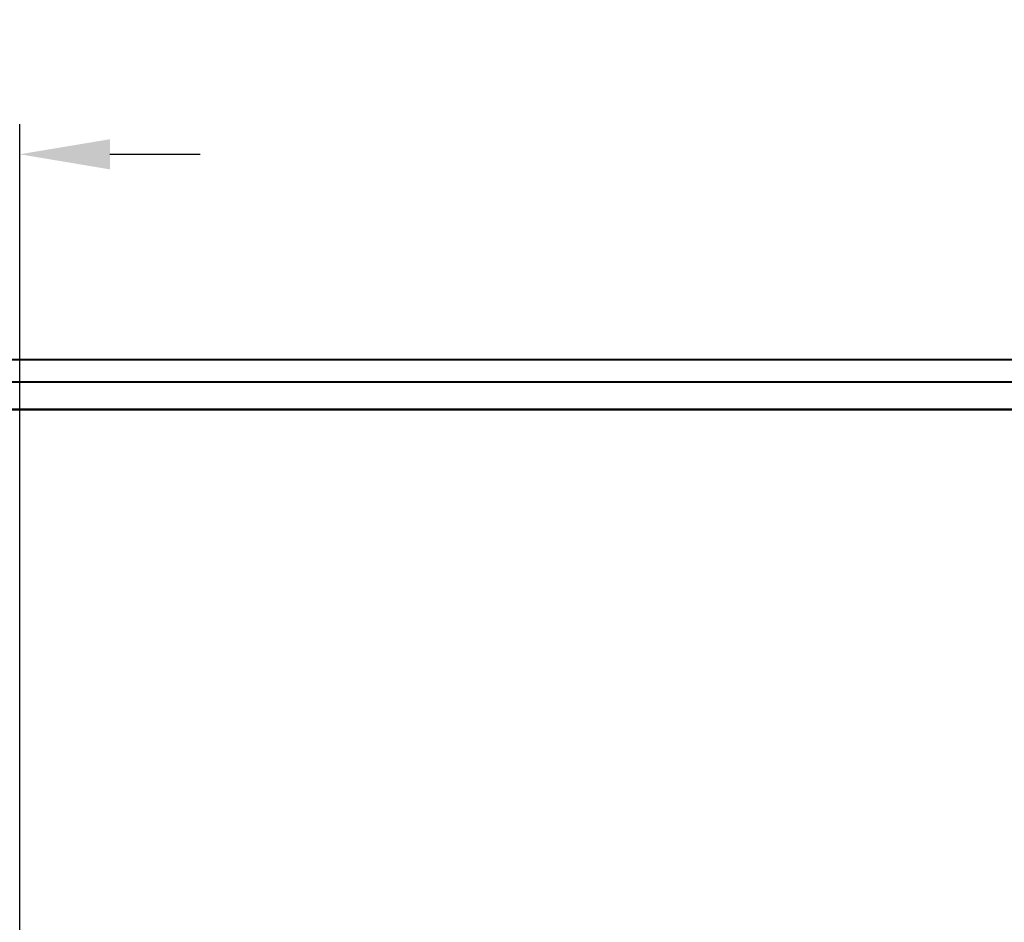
# Model space of a CAD drawing. Header units: inches. Extents: x 170 to 284, y 215 to 248.
# Tile 400 of 656: x 202.5 to 203.523, y 224.706 to 225.643. Entities that reach past the tile are written whole.
import ezdxf

# ---------------------------------------------------------------- set-up
doc = ezdxf.new("R2010")
doc.units = ezdxf.units.IN
doc.header["$LTSCALE"] = 0.25
doc.header["$MEASUREMENT"] = 0
doc.layers.add('ANNOTATIONS', color=1, linetype='Continuous')
doc.layers.add('RH FRONT OF HOOD', color=7, linetype='Continuous')
doc.styles.add('ARIAL', font='arial.ttf', dxfattribs={"height": 0.09375})
doc.dimstyles.new('STANDARD$0', dxfattribs={"dimtxt": 0.09375, "dimasz": 0.09375, "dimexe": 0.03125, "dimexo": 0.046875, "dimgap": 0.09, "dimtad": 0, "dimtih": 1, "dimtoh": 1, "dimdec": 4, "dimzin": 0, "dimdsep": 46, "dimtxsty": 'ARIAL', "dimcen": 0.09, "dimadec": 0, "dimazin": 0, "dimtfac": 1, "dimtdec": 4, "dimtofl": 0, "dimtmove": 0, "dimatfit": 1, "dimfxl": 1, "dimtolj": 1, "dimtzin": 0, "dimarcsym": 0})

# ---------------------------------------------------------------- blocks, each defined once
blk = doc.blocks.new('*D73')
at = {"layer": 'ANNOTATIONS', "color": 0, "lineweight": -2, "transparency": 16777216}
for p, q in [((202.1344, 224.8978), (202.1344, 225.5349)), ((202.5003, 224.417), (202.5003, 225.5349)), ((202.0406, 225.5037), (201.9469, 225.5037)), ((202.5941, 225.5037), (202.6878, 225.5037))]:
    blk.add_line(p, q, dxfattribs=at)
at = {"layer": 'ANNOTATIONS', "color": 0, "transparency": 16777216}
for points in [[(202.0406, 225.5193), (202.0406, 225.488), (202.1344, 225.5037)], [(202.5941, 225.5193), (202.5941, 225.488), (202.5003, 225.5037)]]:
    blk.add_solid(points, dxfattribs=at)
at = {"layer": 'defpoints', "color": 0, "transparency": 16777216}
for p in [(202.5003, 225.5037), (202.1344, 224.8509), (202.5003, 224.3702)]:
    blk.add_point(p, dxfattribs=at)
at = {"layer": 'ANNOTATIONS', "color": 0, "transparency": 16777216, "insert": (201.6618, 225.5037), "char_height": 0.09375, "attachment_point": 5, "style": 'ARIAL'}
blk.add_mtext('\\A1;10 3/4"', dxfattribs=at)

msp = doc.modelspace()

# ---------------------------------------------------------------- linework, layer by layer
at = {"layer": 'RH FRONT OF HOOD'}
for p, q in [((204.40948, 225.29065), (202.47347, 225.29065)), ((202.47347, 225.2901), (204.40948, 225.2901)), ((202.47347, 225.26771), (204.40948, 225.26771)), ((202.47347, 225.26714), (204.40948, 225.26714)), ((206.55949, 225.23903), (202.47347, 225.23903)), ((206.55949, 225.23798), (202.47347, 225.23798))]:
    msp.add_line(p, q, dxfattribs=at)

# ---------------------------------------------------------------- dimensions: what is measured, and where the dimension line sits
at = {"layer": 'ANNOTATIONS'}
dim = msp.add_linear_dim(base=(202.50032, 225.50365), p1=(202.13437, 224.85092), p2=(202.50032, 224.37016), text='10 3/4"', dimstyle='STANDARD$0', override={"dimarcsym": 1}, dxfattribs=at)
dim.commit()
dim.dimension.update_dxf_attribs({"geometry": '*D73', "text_midpoint": (201.66176, 225.50365), "dimtype": 160})

doc.saveas('drawing.dxf')
